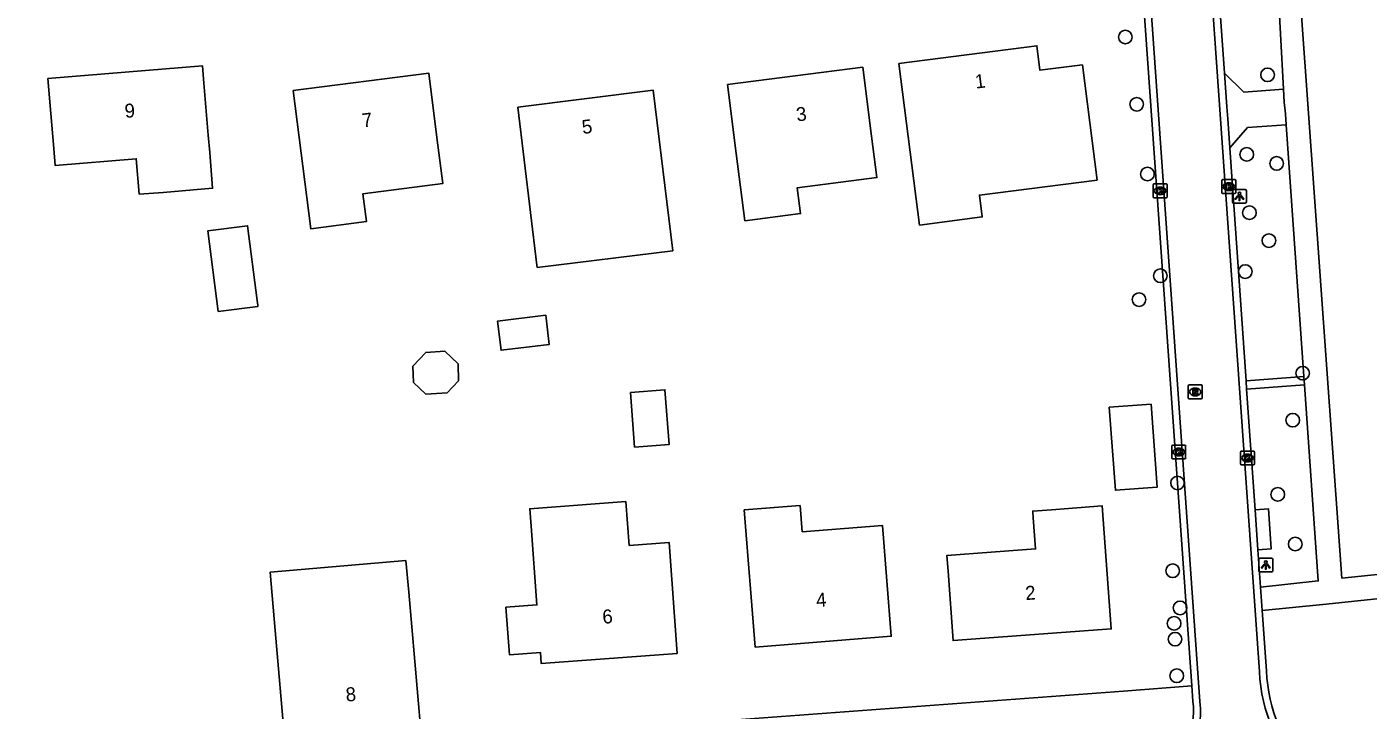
# Model space of a CAD drawing. Extents: x 162675 to 163482, y 379761 to 381227.
# Drawn here: x 162956.8 to 163053.2, y 380447.4 to 380496.5 of the extents above; entities that cross this region are included whole.
import ezdxf

# ---------------------------------------------------------------- set-up
doc = ezdxf.new("R2010")
doc.units = 0
for name, color, linetype in [('IMGEO_Boom', 7, 'Continuous'), ('IMGEO_Groenvoorziening', 7, 'Continuous'), ('IMGEO_Kolk', 7, 'Continuous'), ('IMGEO_Lichtpunt', 7, 'Continuous'), ('IMGEO_Pand', 7, 'Continuous'), ('IMGEO_Pand_nummerreeks', 7, 'Continuous'), ('IMGEO_Rijbaan_lokaal_gesloten', 7, 'Continuous'), ('IMGEO_Rijbaan_lokaal_open', 7, 'Continuous'), ('IMGEO_Rioolput', 7, 'Continuous'), ('IMGEO_Voetpad_open', 7, 'Continuous')]:
    doc.layers.add(name, color=color, linetype=linetype)

msp = doc.modelspace()

# ---------------------------------------------------------------- linework, layer by layer
at = {"layer": 'IMGEO_Boom'}
for centre in [(163035.715, 380495.77), (163045.942, 380493.053), (163036.535, 380490.935), (163044.443, 380487.333), (163046.594, 380486.683), (163037.307, 380485.919), (163044.639, 380483.137), (163046.035, 380481.13), (163038.233, 380478.602), (163044.338, 380478.905), (163036.701, 380476.887), (163048.462, 380471.597), (163047.751, 380468.219), (163039.465, 380463.703), (163046.675, 380462.88), (163047.93, 380459.31), (163039.119, 380457.386), (163039.653, 380454.715), (163039.22, 380453.603), (163039.288, 380452.467), (163039.411, 380449.838)]:
    msp.add_circle(centre, 0.489, dxfattribs=at)
at = {"layer": 'IMGEO_Groenvoorziening'}
msp.add_lwpolyline([(163045.044, 380461.768), (163046.016, 380461.831), (163046.202, 380458.973), (163045.251, 380458.881)], dxfattribs=at)
at = {"layer": 'IMGEO_Kolk'}
for p, q in [((163037.718, 380484.285), (163037.718, 380485.137)), ((163037.793, 380485.211), (163038.645, 380485.211)), ((163038.206, 380484.991), (163038.231, 380484.991)), ((163038.719, 380485.137), (163038.719, 380484.285)), ((163042.654, 380484.589), (163042.654, 380485.441)), ((163042.729, 380485.515), (163043.581, 380485.515)), ((163043.165, 380484.735), (163043.14, 380484.735)), ((163043.142, 380485.295), (163043.167, 380485.295)), ((163043.655, 380485.441), (163043.655, 380484.589)), ((163038.645, 380484.211), (163037.793, 380484.211)), ((163038.229, 380484.431), (163038.204, 380484.431)), ((163043.581, 380484.515), (163042.729, 380484.515)), ((163039.052, 380465.502), (163039.052, 380466.354)), ((163039.127, 380466.428), (163039.979, 380466.428)), ((163040.053, 380466.354), (163040.053, 380465.502)), ((163039.979, 380465.428), (163039.127, 380465.428)), ((163039.563, 380465.648), (163039.538, 380465.648)), ((163039.54, 380466.208), (163039.565, 380466.208)), ((163044.001, 380465.071), (163044.001, 380465.923)), ((163044.076, 380465.997), (163044.928, 380465.997)), ((163044.489, 380465.777), (163044.514, 380465.777)), ((163045.002, 380465.923), (163045.002, 380465.071)), ((163044.928, 380464.997), (163044.076, 380464.997)), ((163044.512, 380465.217), (163044.487, 380465.217))]:
    msp.add_line(p, q, dxfattribs=at)
for points in [[(163037.718, 380484.285), (163037.718, 380485.137)], [(163037.793, 380485.211), (163038.645, 380485.211)], [(163038.039, 380484.911), (163038.162, 380484.911), (163038.162, 380484.76), (163038.292, 380484.911), (163038.456, 380484.911), (163038.31, 380484.76), (163038.463, 380484.511), (163038.311, 380484.511), (163038.226, 380484.675), (163038.162, 380484.608), (163038.162, 380484.511), (163038.039, 380484.511), (163038.039, 380484.911)], [(163038.719, 380485.137), (163038.719, 380484.285)], [(163042.654, 380484.589), (163042.654, 380485.441)], [(163042.729, 380485.515), (163043.581, 380485.515)], [(163042.975, 380485.215), (163043.098, 380485.215), (163043.098, 380485.064), (163043.228, 380485.215), (163043.392, 380485.215), (163043.246, 380485.064), (163043.399, 380484.815), (163043.247, 380484.815), (163043.162, 380484.979), (163043.098, 380484.912), (163043.098, 380484.815), (163042.975, 380484.815), (163042.975, 380485.215)], [(163043.655, 380485.441), (163043.655, 380484.589)], [(163038.645, 380484.211), (163037.793, 380484.211)], [(163043.581, 380484.515), (163042.729, 380484.515)], [(163039.052, 380465.502), (163039.052, 380466.354)], [(163039.127, 380466.428), (163039.979, 380466.428)], [(163040.053, 380466.354), (163040.053, 380465.502)], [(163039.979, 380465.428), (163039.127, 380465.428)], [(163039.373, 380466.128), (163039.496, 380466.128), (163039.496, 380465.977), (163039.626, 380466.128), (163039.79, 380466.128), (163039.644, 380465.977), (163039.797, 380465.728), (163039.645, 380465.728), (163039.56, 380465.892), (163039.496, 380465.825), (163039.496, 380465.728), (163039.373, 380465.728), (163039.373, 380466.128)], [(163044.001, 380465.071), (163044.001, 380465.923)], [(163044.076, 380465.997), (163044.928, 380465.997)], [(163044.322, 380465.697), (163044.445, 380465.697), (163044.445, 380465.546), (163044.575, 380465.697), (163044.739, 380465.697), (163044.593, 380465.546), (163044.746, 380465.297), (163044.594, 380465.297), (163044.509, 380465.461), (163044.445, 380465.394), (163044.445, 380465.297), (163044.322, 380465.297), (163044.322, 380465.697)], [(163045.002, 380465.923), (163045.002, 380465.071)], [(163044.928, 380464.997), (163044.076, 380464.997)]]:
    msp.add_lwpolyline(points, dxfattribs=at)
for centre, start, end in [((163037.795, 380485.135), 91.55205, 178.44795), ((163037.795, 380485.135), 91.55205, 178.44795), ((163038.643, 380485.135), 1.55205, 88.44795), ((163038.643, 380485.135), 1.55205, 88.44795), ((163042.731, 380485.439), 91.55205, 178.44795), ((163042.731, 380485.439), 91.55205, 178.44795), ((163043.579, 380485.439), 1.55205, 88.44795), ((163043.579, 380485.439), 1.55205, 88.44795), ((163037.795, 380484.287), 181.55205, 268.44795), ((163037.795, 380484.287), 181.55205, 268.44795), ((163038.643, 380484.287), 271.55205, 358.44795), ((163038.643, 380484.287), 271.55205, 358.44795), ((163042.731, 380484.591), 181.55205, 268.44795), ((163042.731, 380484.591), 181.55205, 268.44795), ((163043.579, 380484.591), 271.55205, 358.44795), ((163043.579, 380484.591), 271.55205, 358.44795), ((163039.129, 380466.352), 91.55205, 178.44795), ((163039.129, 380466.352), 91.55205, 178.44795), ((163039.977, 380466.352), 1.55205, 88.44795), ((163039.977, 380466.352), 1.55205, 88.44795), ((163039.129, 380465.504), 181.55205, 268.44795), ((163039.129, 380465.504), 181.55205, 268.44795), ((163039.977, 380465.504), 271.55205, 358.44795), ((163039.977, 380465.504), 271.55205, 358.44795), ((163044.078, 380465.921), 91.55205, 178.44795), ((163044.078, 380465.921), 91.55205, 178.44795), ((163044.926, 380465.921), 1.55205, 88.44795), ((163044.926, 380465.921), 1.55205, 88.44795), ((163044.078, 380465.073), 181.55205, 268.44795), ((163044.078, 380465.073), 181.55205, 268.44795), ((163044.926, 380465.073), 271.55205, 358.44795), ((163044.926, 380465.073), 271.55205, 358.44795)]:
    msp.add_arc(centre, 0.0765, start, end, dxfattribs=at)
for centre, major_axis, ratio, start_param, end_param in [((163038.205, 380484.711), (-0.387, 0.002), 0.722429, 4.712389, 7.853982), ((163038.23, 380484.711), (-0.39, 0.002), 0.717154, 1.570796, 4.712389), ((163043.141, 380485.015), (-0.387, 0.002), 0.722429, 4.712389, 7.853982), ((163043.166, 380485.015), (-0.39, 0.002), 0.717154, 1.570796, 4.712389), ((163039.539, 380465.928), (-0.387, 0.002), 0.722429, 4.712389, 7.853982), ((163039.564, 380465.928), (-0.39, 0.002), 0.717154, 1.570796, 4.712389), ((163044.488, 380465.497), (-0.387, 0.002), 0.722429, 4.712389, 7.853982), ((163044.513, 380465.497), (-0.39, 0.002), 0.717154, 1.570796, 4.712389)]:
    msp.add_ellipse(centre, major_axis=major_axis, ratio=ratio, start_param=start_param, end_param=end_param, dxfattribs=at)
at = {"layer": 'IMGEO_Lichtpunt'}
for p, q in [((163043.418, 380484.716), (163043.418, 380483.909)), ((163043.418, 380484.716), (163043.418, 380483.909)), ((163044.32, 380484.811), (163043.512, 380484.811)), ((163044.32, 380484.811), (163043.512, 380484.811)), ((163044.414, 380483.909), (163044.414, 380484.716)), ((163044.414, 380483.909), (163044.414, 380484.716)), ((163043.512, 380483.815), (163044.32, 380483.815)), ((163043.512, 380483.815), (163044.32, 380483.815)), ((163045.314, 380458.2), (163045.314, 380457.393)), ((163045.314, 380458.2), (163045.314, 380457.393)), ((163046.216, 380458.295), (163045.408, 380458.295)), ((163046.216, 380458.295), (163045.408, 380458.295)), ((163046.31, 380457.393), (163046.31, 380458.2)), ((163046.31, 380457.393), (163046.31, 380458.2)), ((163045.408, 380457.299), (163046.216, 380457.299)), ((163045.408, 380457.299), (163046.216, 380457.299))]:
    msp.add_line(p, q, dxfattribs=at)
for points in [[(163043.792, 380484.38), (163043.831, 380484.352), (163043.643, 380484.09), (163043.605, 380484.117), (163043.792, 380484.38)], [(163043.894, 380484.332), (163043.941, 380484.332), (163043.941, 380484.01), (163043.894, 380484.01), (163043.894, 380484.332)], [(163044.004, 380484.352), (163044.042, 380484.379), (163044.229, 380484.117), (163044.19, 380484.089), (163044.004, 380484.352)], [(163045.688, 380457.864), (163045.727, 380457.836), (163045.539, 380457.574), (163045.501, 380457.601), (163045.688, 380457.864)], [(163045.79, 380457.816), (163045.837, 380457.816), (163045.837, 380457.494), (163045.79, 380457.494), (163045.79, 380457.816)], [(163045.9, 380457.836), (163045.938, 380457.863), (163046.125, 380457.601), (163046.086, 380457.573), (163045.9, 380457.836)]]:
    msp.add_lwpolyline(points, dxfattribs=at)
for centre in [(163043.917, 380484.514), (163045.813, 380457.998)]:
    msp.add_circle(centre, 0.0994, dxfattribs=at)
for centre, start, end in [((163043.512, 380484.716), 90, 180), ((163043.512, 380484.716), 90, 180), ((163044.32, 380484.716), 0, 90), ((163044.32, 380484.716), 0, 90), ((163043.512, 380483.909), 180, 270), ((163043.512, 380483.909), 180, 270), ((163044.32, 380483.909), 270, 0), ((163044.32, 380483.909), 270, 360), ((163045.408, 380458.2), 90, 180), ((163045.408, 380458.2), 90, 180), ((163046.216, 380458.2), 0, 90), ((163046.216, 380458.2), 0, 90), ((163045.408, 380457.393), 180, 270), ((163045.408, 380457.393), 180, 270), ((163046.216, 380457.393), 270, 0), ((163046.216, 380457.393), 270, 360)]:
    msp.add_arc(centre, 0.0946, start, end, dxfattribs=at)
at = {"layer": 'IMGEO_Pand'}
for points in [[(163019.432, 380493.868), (163029.364, 380495.14), (163029.576, 380493.384), (163032.637, 380493.767), (163033.684, 380485.484), (163025.228, 380484.404), (163025.433, 380482.833), (163020.928, 380482.25), (163019.432, 380493.868)], [(162964.837, 380484.461), (162964.624, 380487.015), (162958.795, 380486.531), (162958.692, 380487.767), (162958.275, 380492.782), (162969.381, 380493.704), (162969.484, 380492.462), (162969.795, 380488.722), (162969.898, 380487.479), (162970.112, 380484.899), (162966.549, 380484.603), (162964.837, 380484.461)], [(163007.114, 380492.358), (163016.842, 380493.602), (163017.477, 380488.643), (163017.858, 380485.667), (163012.135, 380484.935), (163012.374, 380483.071), (163008.367, 380482.559), (163007.748, 380487.399), (163007.114, 380492.358)], [(162975.9, 380491.934), (162985.639, 380493.174), (162986.228, 380488.551), (162986.651, 380485.238), (162980.908, 380484.507), (162981.161, 380482.505), (162977.165, 380481.984), (162975.9, 380491.934)], [(162992.044, 380490.732), (163001.786, 380491.943), (163003.199, 380480.404), (162993.441, 380479.2), (162993.426, 380479.372), (162992.044, 380490.732)], [(162970.515, 380476.026), (162969.766, 380481.837), (162972.617, 380482.205), (162973.31, 380476.831), (162973.355, 380476.486), (162973.367, 380476.394), (162970.515, 380476.026)], [(162994.056, 380475.763), (162994.311, 380473.668), (162990.843, 380473.246), (162990.588, 380475.341), (162994.056, 380475.763)], [(162984.538, 380470.938), (162984.51, 380472.113), (162985.427, 380473.086), (162986.796, 380473.18), (162987.755, 380472.276), (162987.784, 380471.057), (162986.971, 380470.194), (162985.44, 380470.089), (162984.538, 380470.938)], [(163000.147, 380470.219), (163002.624, 380470.402), (163002.916, 380466.463), (163000.439, 380466.28), (163000.147, 380470.219)], [(163037.574, 380469.372), (163038.015, 380463.402), (163035.005, 380463.179), (163034.564, 380469.15), (163037.574, 380469.372)], [(162999.823, 380462.363), (163000.056, 380459.211), (163002.923, 380459.423), (163003.506, 380451.442), (162993.725, 380450.722), (162993.667, 380451.51), (162991.446, 380451.346), (162991.194, 380454.762), (162993.415, 380454.926), (162992.995, 380460.605), (162992.903, 380461.852), (162999.823, 380462.363)], [(163012.347, 380462.087), (163012.497, 380460.193), (163018.253, 380460.649), (163018.885, 380452.674), (163009.112, 380451.899), (163008.329, 380461.768), (163012.347, 380462.087)], [(163029.067, 380461.629), (163029.063, 380461.681), (163030.41, 380461.78), (163034.054, 380462.049), (163034.707, 380453.201), (163023.338, 380452.362), (163022.97, 380457.348), (163022.886, 380458.486), (163029.264, 380458.957), (163029.098, 380461.2), (163029.067, 380461.629)], [(162984.006, 380458.133), (162984.206, 380455.84), (162985.073, 380445.883), (162975.295, 380445.093), (162974.599, 380453.085), (162974.234, 380457.281), (162984.006, 380458.133)]]:
    msp.add_lwpolyline(points, dxfattribs=at)
at = {"layer": 'IMGEO_Rijbaan_lokaal_gesloten'}
for points in [[(163045.357, 380450.111), (163037.801, 380557.176), (163035.712, 380586.364)], [(163037.467, 380499.08), (163041.077, 380447.98)]]:
    msp.add_lwpolyline(points, dxfattribs=at)
for centre, radius, start, end in [((163056.64, 380450.585), 11.293, 182.40318, 225.20983), ((163036.198, 380447.323), 4.923, 274.78161, 7.66553)]:
    msp.add_arc(centre, radius, start, end, dxfattribs=at)
at = {"layer": 'IMGEO_Rijbaan_lokaal_open'}
for points in [[(163042.847, 380493.184), (163040.881, 380520.778)], [(163040.495, 380449.119), (163037.069, 380497.617), (163036.984, 380499.046)], [(163043.227, 380487.793), (163043.08, 380489.895), (163043.021, 380490.741), (163042.847, 380493.184)], [(163044.396, 380471.056), (163043.227, 380487.793)], [(163044.437, 380470.457), (163044.396, 380471.056)], [(163045.044, 380461.768), (163044.437, 380470.457)], [(163045.251, 380458.881), (163045.044, 380461.768)], [(163045.442, 380456.198), (163045.251, 380458.881)], [(163045.442, 380456.198), (163045.561, 380454.537)], [(163045.872, 380450.181), (163045.561, 380454.537)], [(163040.566, 380448.014), (163040.495, 380449.119)]]:
    msp.add_lwpolyline(points, dxfattribs=at)
for centre, radius, start, end in [((163056.428, 380450.48), 10.561, 181.62313, 225.79344), ((163036.208, 380447.329), 4.412, 287.30378, 8.93188)]:
    msp.add_arc(centre, radius, start, end, dxfattribs=at)
at = {"layer": 'IMGEO_Rioolput'}
for p, q in [((163040.238, 380469.823), (163040.238, 380470.675)), ((163040.313, 380470.749), (163041.165, 380470.749)), ((163040.726, 380470.529), (163040.751, 380470.529)), ((163041.239, 380470.675), (163041.239, 380469.823)), ((163041.165, 380469.749), (163040.313, 380469.749)), ((163040.749, 380469.969), (163040.724, 380469.969))]:
    msp.add_line(p, q, dxfattribs=at)
for points in [[(163040.238, 380469.823), (163040.238, 380470.675)], [(163040.313, 380470.749), (163041.165, 380470.749)], [(163040.827, 380470.447), (163040.575, 380470.449), (163040.575, 380470.049)], [(163040.575, 380470.049), (163040.699, 380470.049), (163040.699, 380470.211), (163040.71, 380470.211)], [(163040.753, 380470.368), (163040.699, 380470.368), (163040.699, 380470.287)], [(163040.699, 380470.287), (163040.751, 380470.287)], [(163040.757, 380470.182), (163040.828, 380470.049), (163040.968, 380470.049), (163040.903, 380470.175)], [(163041.239, 380470.675), (163041.239, 380469.823)], [(163041.165, 380469.749), (163040.313, 380469.749)]]:
    msp.add_lwpolyline(points, dxfattribs=at)
for centre, radius, start, end in [((163040.315, 380470.673), 0.0765, 91.55205, 178.44795), ((163040.315, 380470.673), 0.0765, 91.55205, 178.44795), ((163040.709, 380470.158), 0.0533, 26.02933, 88.69889), ((163040.735, 380470.476), 0.19, 274.7715, 282.96867), ((163040.759, 380470.272), 0.0964, 77.00612, 93.18647), ((163040.773, 380470.329), 0.0378, 276.66336, 79.67722), ((163040.826, 380470.337), 0.109, 350.36119, 89.41601), ((163040.824, 380470.337), 0.112, 277.58423, 350.98172), ((163040.808, 380470.122), 0.108, 29.51342, 73.79051), ((163041.163, 380470.673), 0.0765, 1.55205, 88.44795), ((163041.163, 380470.673), 0.0765, 1.55205, 88.44795), ((163040.315, 380469.825), 0.0765, 181.55205, 268.44795), ((163040.315, 380469.825), 0.0765, 181.55205, 268.44795), ((163041.163, 380469.825), 0.0765, 271.55205, 358.44795), ((163041.163, 380469.825), 0.0765, 271.55205, 358.44795)]:
    msp.add_arc(centre, radius, start, end, dxfattribs=at)
for centre, major_axis, ratio, start_param, end_param in [((163040.725, 380470.249), (-0.387, 0.002), 0.722429, 4.712389, 7.853982), ((163040.75, 380470.249), (-0.39, 0.002), 0.717154, 1.570796, 4.712389)]:
    msp.add_ellipse(centre, major_axis=major_axis, ratio=ratio, start_param=start_param, end_param=end_param, dxfattribs=at)
at = {"layer": 'IMGEO_Voetpad_open'}
for points in [[(163082.32, 380468.935), (163067.852, 380461.575), (163068.185, 380458.61), (163051.286, 380456.864), (163048.191, 380500), (163046.661, 380521.315), (163076.715, 380524.487)], [(163040.881, 380520.778), (163042.691, 380520.924), (163045.14, 380521.082), (163046.16, 380506.968), (163046.198, 380506.27), (163046.65, 380500), (163047.089, 380492.02)], [(163047.089, 380492.02), (163044.245, 380491.801), (163042.847, 380493.184)], [(163047.089, 380492.02), (163047.14, 380491.091), (163047.222, 380490.24), (163047.276, 380489.468)], [(163047.276, 380489.468), (163044.506, 380489.272), (163043.227, 380487.793)], [(163047.276, 380489.468), (163048.552, 380471.348)], [(163048.552, 380471.348), (163044.396, 380471.056)], [(163048.552, 380471.348), (163048.594, 380470.75)], [(163044.437, 380470.457), (163048.594, 380470.75)], [(163048.594, 380470.75), (163049.587, 380456.652), (163045.442, 380456.198)], [(163045.561, 380454.537), (163049.921, 380454.967), (163068.378, 380456.896), (163068.757, 380453.06), (163076.845, 380451.212), (163083.867, 380451.82)], [(162910.123, 380431.006), (162913.618, 380431.232), (162955.354, 380434.5), (162954.04, 380438.409), (162989.976, 380441.225), (162989.708, 380445.324), (162996.691, 380445.849), (163000, 380446.098), (163035.591, 380448.726), (163040.495, 380449.119)]]:
    msp.add_lwpolyline(points, dxfattribs=at)

# ---------------------------------------------------------------- texts
at = {"layer": 'IMGEO_Pand_nummerreeks'}
for s, rotation, p in [('1', 7.09895, (163024.969, 380492.058)), ('9', 4.74409, (162963.825, 380489.952)), ('3', 7.28734, (163012.121, 380489.692)), ('7', 7.25604, (162980.911, 380489.266)), ('5', 6.88695, (162996.711, 380488.794)), ('4', 4.53407, (163013.524, 380454.776)), ('2', 4.2227, (163028.56, 380455.275)), ('6', 4.21124, (162998.159, 380453.575)), ('8', 4.62377, (162979.714, 380447.978))]:
    msp.add_text(s, height=1, rotation=rotation, dxfattribs=at).set_placement(p)

doc.saveas('drawing.dxf')
